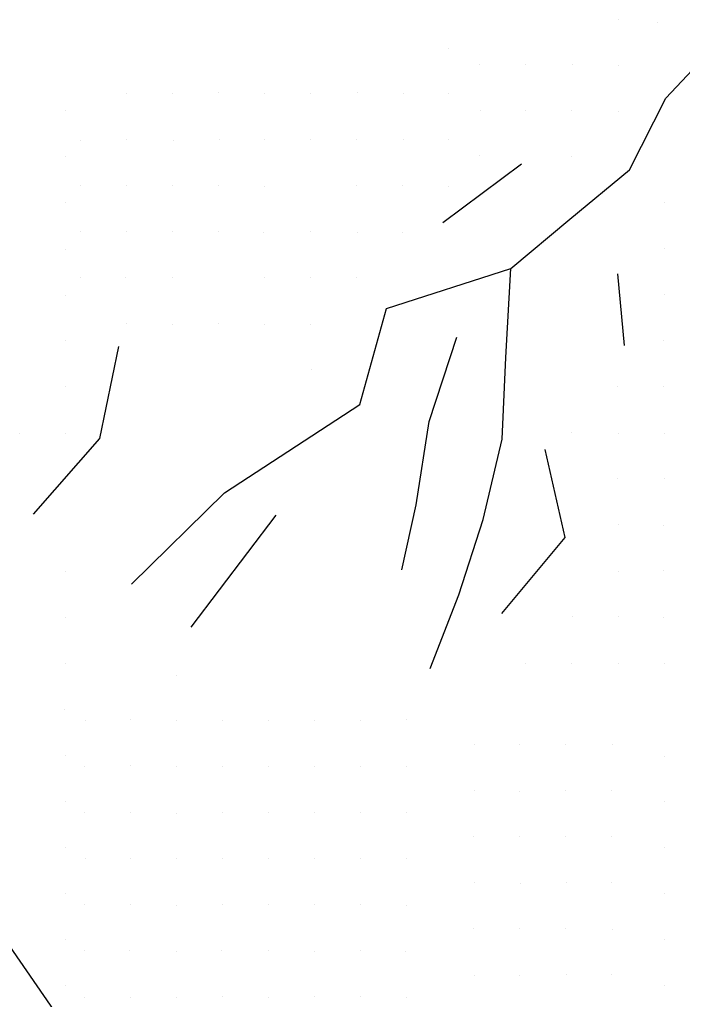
# Model space of a CAD drawing. Extents: x 1602514 to 1609837, y 863887 to 871157.
# Drawn here: x 1604072.8 to 1604288.6, y 868916.6 to 869235.7 of the extents above; entities that cross this region are included whole.
import ezdxf

# ---------------------------------------------------------------- set-up
doc = ezdxf.new("R2010")
doc.units = 0
for name, color, linetype in [('Survey-Flow line', 7, 'Continuous'), ('Survey-Ridge Lines', 7, 'Continuous'), ('Survey-Spot dirt', 7, 'Continuous'), ('Survey-Vegetation trees', 7, 'Continuous')]:
    doc.layers.add(name, color=color, linetype=linetype)

msp = doc.modelspace()

# ---------------------------------------------------------------- linework, layer by layer
at = {"layer": 'Survey-Flow line'}
for points in [[(1604109.2, 869051.81), (1604139.47, 869081.61), (1604183.51, 869110.3), (1604192.27, 869141.62), (1604232.67, 869154.67), (1604251.91, 869170.72), (1604271.29, 869186.81), (1604283.14, 869210.1), (1604302.2, 869230.28)], [(1604109.2, 869051.81), (1604139.47, 869081.61), (1604183.51, 869110.3), (1604192.27, 869141.62), (1604232.67, 869154.67), (1604251.91, 869170.72), (1604271.29, 869186.81), (1604283.14, 869210.1), (1604302.2, 869230.28)], [(1604206.45, 869024.42), (1604215.75, 869048.41), (1604223.67, 869072.9), (1604229.94, 869099.11), (1604231.09, 869125.66), (1604232.67, 869154.67)], [(1604206.45, 869024.42), (1604215.75, 869048.41), (1604223.67, 869072.9), (1604229.94, 869099.11), (1604231.09, 869125.66), (1604232.67, 869154.67)]]:
    msp.add_lwpolyline(points, dxfattribs=at)
at = {"layer": 'Survey-Ridge Lines'}
for p, q in [((1604210.61, 869169.65), (1604236.13, 869188.75)), ((1604210.61, 869169.65), (1604236.13, 869188.75)), ((1604269.69, 869129.53), (1604267.53, 869152.87)), ((1604269.69, 869129.53), (1604267.53, 869152.87)), ((1604128.66, 869037.86), (1604156.28, 869074.3)), ((1604128.66, 869037.86), (1604156.28, 869074.3))]:
    msp.add_line(p, q, dxfattribs=at)
for points in [[(1604197.19, 869056.49), (1604201.9, 869077.65), (1604206.17, 869104.84), (1604215.1, 869132.23)], [(1604197.19, 869056.49), (1604201.9, 869077.65), (1604206.17, 869104.84), (1604215.1, 869132.23)], [(1604077.3, 869074.67), (1604098.96, 869099.24), (1604105.14, 869129.21)], [(1604077.3, 869074.67), (1604098.96, 869099.24), (1604105.14, 869129.21)], [(1604229.8, 869042.3), (1604250.4, 869067.06), (1604243.85, 869095.75)], [(1604229.8, 869042.3), (1604250.4, 869067.06), (1604243.85, 869095.75)]]:
    msp.add_lwpolyline(points, dxfattribs=at)
at = {"layer": 'Survey-Spot dirt'}
for p, q in [((1604267.75, 869235.68), (1604267.75, 869235.68)), ((1604267.75, 869235.68), (1604267.75, 869235.68)), ((1604280.41, 869234.67), (1604280.41, 869234.67)), ((1604280.41, 869234.67), (1604280.41, 869234.67)), ((1604212.57, 869226.4), (1604212.57, 869226.4)), ((1604212.57, 869226.4), (1604212.57, 869226.4)), ((1604222.63, 869220.98), (1604222.63, 869220.98)), ((1604222.63, 869220.98), (1604222.63, 869220.98)), ((1604237.49, 869221.14), (1604237.49, 869221.14)), ((1604237.49, 869221.14), (1604237.49, 869221.14)), ((1604252.71, 869221.01), (1604252.71, 869221.01)), ((1604252.71, 869221.01), (1604252.71, 869221.01)), ((1604267.62, 869220.89), (1604267.62, 869220.89)), ((1604267.62, 869220.89), (1604267.62, 869220.89)), ((1604107.56, 869211.46), (1604107.56, 869211.46)), ((1604107.56, 869211.46), (1604107.56, 869211.46)), ((1604122.65, 869211.55), (1604122.65, 869211.55)), ((1604122.65, 869211.55), (1604122.65, 869211.55)), ((1604137.46, 869211.84), (1604137.46, 869211.84)), ((1604137.46, 869211.84), (1604137.46, 869211.84)), ((1604152.45, 869211.7), (1604152.45, 869211.7)), ((1604152.45, 869211.7), (1604152.45, 869211.7)), ((1604167.61, 869211.71), (1604167.61, 869211.71)), ((1604167.61, 869211.71), (1604167.61, 869211.71)), ((1604182.78, 869211.79), (1604182.78, 869211.79)), ((1604182.78, 869211.79), (1604182.78, 869211.79)), ((1604197.8, 869211.64), (1604197.8, 869211.64)), ((1604197.8, 869211.64), (1604197.8, 869211.64)), ((1604212.51, 869211.6), (1604212.51, 869211.6)), ((1604212.51, 869211.6), (1604212.51, 869211.6)), ((1604087.73, 869205.98), (1604087.73, 869205.98)), ((1604087.73, 869205.98), (1604087.73, 869205.98)), ((1604222.82, 869206.1), (1604222.82, 869206.1)), ((1604222.82, 869206.1), (1604222.82, 869206.1)), ((1604237.62, 869206.14), (1604237.62, 869206.14)), ((1604237.62, 869206.14), (1604237.62, 869206.14)), ((1604252.55, 869206.06), (1604252.55, 869206.06)), ((1604252.55, 869206.06), (1604252.55, 869206.06)), ((1604267.74, 869205.87), (1604267.74, 869205.87)), ((1604267.74, 869205.87), (1604267.74, 869205.87)), ((1604092.59, 869196.47), (1604092.59, 869196.47)), ((1604092.59, 869196.47), (1604092.59, 869196.47)), ((1604107.5, 869196.73), (1604107.5, 869196.73)), ((1604107.5, 869196.73), (1604107.5, 869196.73)), ((1604122.8, 869196.41), (1604122.8, 869196.41)), ((1604122.8, 869196.41), (1604122.8, 869196.41)), ((1604137.79, 869196.76), (1604137.79, 869196.76)), ((1604137.79, 869196.76), (1604137.79, 869196.76)), ((1604152.51, 869196.62), (1604152.51, 869196.62)), ((1604152.51, 869196.62), (1604152.51, 869196.62)), ((1604167.45, 869196.56), (1604167.45, 869196.56)), ((1604167.45, 869196.56), (1604167.45, 869196.56)), ((1604182.41, 869196.55), (1604182.41, 869196.55)), ((1604182.41, 869196.55), (1604182.41, 869196.55)), ((1604197.79, 869196.63), (1604197.79, 869196.63)), ((1604197.79, 869196.63), (1604197.79, 869196.63)), ((1604212.47, 869196.61), (1604212.47, 869196.61)), ((1604212.47, 869196.61), (1604212.47, 869196.61)), ((1604087.83, 869191.26), (1604087.83, 869191.26)), ((1604087.83, 869191.26), (1604087.83, 869191.26)), ((1604222.4, 869191.34), (1604222.4, 869191.34)), ((1604222.4, 869191.34), (1604222.4, 869191.34)), ((1604252.56, 869191.07), (1604252.56, 869191.07)), ((1604252.56, 869191.07), (1604252.56, 869191.07)), ((1604092.57, 869181.57), (1604092.57, 869181.57)), ((1604092.57, 869181.57), (1604092.57, 869181.57)), ((1604107.64, 869181.68), (1604107.64, 869181.68)), ((1604107.64, 869181.68), (1604107.64, 869181.68)), ((1604122.53, 869181.68), (1604122.53, 869181.68)), ((1604122.53, 869181.68), (1604122.53, 869181.68)), ((1604137.52, 869181.64), (1604137.52, 869181.64)), ((1604137.52, 869181.64), (1604137.52, 869181.64)), ((1604152.52, 869181.45), (1604152.52, 869181.45)), ((1604152.52, 869181.45), (1604152.52, 869181.45)), ((1604182.44, 869181.66), (1604182.44, 869181.66)), ((1604182.44, 869181.66), (1604182.44, 869181.66)), ((1604197.42, 869181.51), (1604197.42, 869181.51)), ((1604197.42, 869181.51), (1604197.42, 869181.51)), ((1604212.42, 869181.49), (1604212.42, 869181.49)), ((1604212.42, 869181.49), (1604212.42, 869181.49)), ((1604087.64, 869176.08), (1604087.64, 869176.08)), ((1604087.64, 869176.08), (1604087.64, 869176.08)), ((1604282.72, 869176.07), (1604282.72, 869176.07)), ((1604282.72, 869176.07), (1604282.72, 869176.07)), ((1604092.69, 869166.69), (1604092.69, 869166.69)), ((1604092.69, 869166.69), (1604092.69, 869166.69)), ((1604107.64, 869166.68), (1604107.64, 869166.68)), ((1604107.64, 869166.68), (1604107.64, 869166.68)), ((1604122.69, 869166.66), (1604122.69, 869166.66)), ((1604122.69, 869166.66), (1604122.69, 869166.66)), ((1604137.46, 869166.54), (1604137.46, 869166.54)), ((1604137.46, 869166.54), (1604137.46, 869166.54)), ((1604152.33, 869166.35), (1604152.33, 869166.35)), ((1604152.33, 869166.35), (1604152.33, 869166.35)), ((1604167.55, 869166.59), (1604167.55, 869166.59)), ((1604167.55, 869166.59), (1604167.55, 869166.59)), ((1604182.7, 869166.35), (1604182.7, 869166.35)), ((1604182.7, 869166.35), (1604182.7, 869166.35)), ((1604197.6, 869166.39), (1604197.6, 869166.39)), ((1604197.6, 869166.39), (1604197.6, 869166.39)), ((1604282.76, 869161.3), (1604282.76, 869161.3)), ((1604282.76, 869161.3), (1604282.76, 869161.3)), ((1604087.61, 869160.86), (1604087.61, 869160.86)), ((1604087.61, 869160.86), (1604087.61, 869160.86)), ((1604092.7, 869151.74), (1604092.7, 869151.74)), ((1604092.7, 869151.74), (1604092.7, 869151.74)), ((1604107.39, 869151.6), (1604107.39, 869151.6)), ((1604107.39, 869151.6), (1604107.39, 869151.6)), ((1604122.45, 869151.67), (1604122.45, 869151.67)), ((1604122.45, 869151.67), (1604122.45, 869151.67)), ((1604152.54, 869151.72), (1604152.54, 869151.72)), ((1604152.54, 869151.72), (1604152.54, 869151.72)), ((1604167.52, 869151.57), (1604167.52, 869151.57)), ((1604167.52, 869151.57), (1604167.52, 869151.57)), ((1604182.43, 869151.55), (1604182.43, 869151.55)), ((1604182.43, 869151.55), (1604182.43, 869151.55)), ((1604087.73, 869146), (1604087.73, 869146)), ((1604087.73, 869146), (1604087.73, 869146)), ((1604282.61, 869146.16), (1604282.61, 869146.16)), ((1604282.61, 869146.16), (1604282.61, 869146.16)), ((1604107.68, 869136.66), (1604107.68, 869136.66)), ((1604107.68, 869136.66), (1604107.68, 869136.66)), ((1604122.6, 869136.35), (1604122.6, 869136.35)), ((1604122.6, 869136.35), (1604122.6, 869136.35)), ((1604137.48, 869136.66), (1604137.48, 869136.66)), ((1604137.48, 869136.66), (1604137.48, 869136.66)), ((1604152.64, 869136.55), (1604152.64, 869136.55)), ((1604152.64, 869136.55), (1604152.64, 869136.55)), ((1604167.5, 869136.55), (1604167.5, 869136.55)), ((1604167.5, 869136.55), (1604167.5, 869136.55)), ((1604087.6, 869131.07), (1604087.6, 869131.07)), ((1604087.6, 869131.07), (1604087.6, 869131.07)), ((1604282.52, 869131.12), (1604282.52, 869131.12)), ((1604282.52, 869131.12), (1604282.52, 869131.12)), ((1604167.74, 869121.72), (1604167.74, 869121.72)), ((1604167.74, 869121.72), (1604167.74, 869121.72)), ((1604267.57, 869116.28), (1604267.57, 869116.28)), ((1604267.57, 869116.28), (1604267.57, 869116.28)), ((1604087.81, 869116.12), (1604087.81, 869116.12)), ((1604087.81, 869116.12), (1604087.81, 869116.12)), ((1604282.55, 869116.08), (1604282.55, 869116.08)), ((1604282.55, 869116.08), (1604282.55, 869116.08)), ((1604072.82, 869101.04), (1604072.82, 869101.04)), ((1604072.82, 869101.04), (1604072.82, 869101.04)), ((1604087.59, 869101.05), (1604087.59, 869101.05)), ((1604087.59, 869101.05), (1604087.59, 869101.05)), ((1604252.59, 869101.19), (1604252.59, 869101.19)), ((1604252.59, 869101.19), (1604252.59, 869101.19)), ((1604267.66, 869101.06), (1604267.66, 869101.06)), ((1604267.66, 869101.06), (1604267.66, 869101.06)), ((1604282.65, 869100.92), (1604282.65, 869100.92)), ((1604282.65, 869100.92), (1604282.65, 869100.92)), ((1604267.51, 869086.2), (1604267.51, 869086.2)), ((1604267.51, 869086.2), (1604267.51, 869086.2)), ((1604282.7, 869086.16), (1604282.7, 869086.16)), ((1604282.7, 869086.16), (1604282.7, 869086.16)), ((1604267.68, 869071.14), (1604267.68, 869071.14)), ((1604267.68, 869071.14), (1604267.68, 869071.14)), ((1604282.55, 869071.04), (1604282.55, 869071.04)), ((1604282.55, 869071.04), (1604282.55, 869071.04)), ((1604087.86, 869056.09), (1604087.86, 869056.09)), ((1604087.86, 869056.09), (1604087.86, 869056.09)), ((1604267.62, 869056.11), (1604267.62, 869056.11)), ((1604267.62, 869056.11), (1604267.62, 869056.11)), ((1604282.52, 869056.23), (1604282.52, 869056.23)), ((1604282.52, 869056.23), (1604282.52, 869056.23)), ((1604087.67, 869041.09), (1604087.67, 869041.09)), ((1604087.67, 869041.09), (1604087.67, 869041.09)), ((1604252.64, 869041.29), (1604252.64, 869041.29)), ((1604252.64, 869041.29), (1604252.64, 869041.29)), ((1604267.64, 869041.31), (1604267.64, 869041.31)), ((1604267.64, 869041.31), (1604267.64, 869041.31)), ((1604282.51, 869041.11), (1604282.51, 869041.11)), ((1604282.51, 869041.11), (1604282.51, 869041.11)), ((1604087.63, 869026.09), (1604087.63, 869026.09)), ((1604087.63, 869026.09), (1604087.63, 869026.09)), ((1604237.53, 869026.07), (1604237.53, 869026.07)), ((1604237.53, 869026.07), (1604237.53, 869026.07)), ((1604252.57, 869026.07), (1604252.57, 869026.07)), ((1604252.57, 869026.07), (1604252.57, 869026.07)), ((1604267.65, 869026.12), (1604267.65, 869026.12)), ((1604267.65, 869026.12), (1604267.65, 869026.12)), ((1604282.7, 869026.17), (1604282.7, 869026.17)), ((1604282.7, 869026.17), (1604282.7, 869026.17)), ((1604123.86, 869022.12), (1604123.86, 869022.12)), ((1604123.86, 869022.12), (1604123.86, 869022.12)), ((1604087.51, 869011.19), (1604087.51, 869011.19)), ((1604087.51, 869011.19), (1604087.51, 869011.19)), ((1604094.09, 869007.45), (1604094.09, 869007.45)), ((1604094.09, 869007.45), (1604094.09, 869007.45)), ((1604108.85, 869007.65), (1604108.85, 869007.65)), ((1604108.85, 869007.65), (1604108.85, 869007.65)), ((1604123.87, 869007.57), (1604123.87, 869007.57)), ((1604123.87, 869007.57), (1604123.87, 869007.57)), ((1604138.79, 869007.46), (1604138.79, 869007.46)), ((1604138.79, 869007.46), (1604138.79, 869007.46)), ((1604153.68, 869007.47), (1604153.68, 869007.47)), ((1604153.68, 869007.47), (1604153.68, 869007.47)), ((1604168.77, 869007.48), (1604168.77, 869007.48)), ((1604168.77, 869007.48), (1604168.77, 869007.48)), ((1604183.8, 869007.4), (1604183.8, 869007.4)), ((1604183.8, 869007.4), (1604183.8, 869007.4)), ((1604198.63, 869007.76), (1604198.63, 869007.76)), ((1604198.63, 869007.76), (1604198.63, 869007.76)), ((1604220.72, 868999.49), (1604220.72, 868999.49)), ((1604220.72, 868999.49), (1604220.72, 868999.49)), ((1604235.54, 868999.63), (1604235.54, 868999.63)), ((1604235.54, 868999.63), (1604235.54, 868999.63)), ((1604250.52, 868999.73), (1604250.52, 868999.73)), ((1604250.52, 868999.73), (1604250.52, 868999.73)), ((1604265.74, 868999.61), (1604265.74, 868999.61)), ((1604265.74, 868999.61), (1604265.74, 868999.61)), ((1604087.58, 868996.14), (1604087.58, 868996.14)), ((1604087.58, 868996.14), (1604087.58, 868996.14)), ((1604282.72, 868995.87), (1604282.72, 868995.87)), ((1604282.72, 868995.87), (1604282.72, 868995.87)), ((1604094.03, 868992.58), (1604094.03, 868992.58)), ((1604094.03, 868992.58), (1604094.03, 868992.58)), ((1604108.99, 868992.65), (1604108.99, 868992.65)), ((1604108.99, 868992.65), (1604108.99, 868992.65)), ((1604123.8, 868992.5), (1604123.8, 868992.5)), ((1604123.8, 868992.5), (1604123.8, 868992.5)), ((1604138.79, 868992.46), (1604138.79, 868992.46)), ((1604138.79, 868992.46), (1604138.79, 868992.46)), ((1604153.73, 868992.53), (1604153.73, 868992.53)), ((1604153.73, 868992.53), (1604153.73, 868992.53)), ((1604168.65, 868992.47), (1604168.65, 868992.47)), ((1604168.65, 868992.47), (1604168.65, 868992.47)), ((1604183.7, 868992.44), (1604183.7, 868992.44)), ((1604183.7, 868992.44), (1604183.7, 868992.44)), ((1604198.71, 868992.57), (1604198.71, 868992.57)), ((1604198.71, 868992.57), (1604198.71, 868992.57)), ((1604220.72, 868984.52), (1604220.72, 868984.52)), ((1604220.72, 868984.52), (1604220.72, 868984.52)), ((1604235.46, 868984.48), (1604235.46, 868984.48)), ((1604235.46, 868984.48), (1604235.46, 868984.48)), ((1604250.49, 868984.64), (1604250.49, 868984.64)), ((1604250.49, 868984.64), (1604250.49, 868984.64)), ((1604265.57, 868984.61), (1604265.57, 868984.61)), ((1604265.57, 868984.61), (1604265.57, 868984.61)), ((1604087.6, 868981.13), (1604087.6, 868981.13)), ((1604087.6, 868981.13), (1604087.6, 868981.13)), ((1604282.61, 868981), (1604282.61, 868981)), ((1604282.61, 868981), (1604282.61, 868981)), ((1604094.01, 868977.55), (1604094.01, 868977.55)), ((1604094.01, 868977.55), (1604094.01, 868977.55)), ((1604108.75, 868977.56), (1604108.75, 868977.56)), ((1604108.75, 868977.56), (1604108.75, 868977.56)), ((1604123.8, 868977.26), (1604123.8, 868977.26)), ((1604123.8, 868977.26), (1604123.8, 868977.26)), ((1604138.87, 868977.53), (1604138.87, 868977.53)), ((1604138.87, 868977.53), (1604138.87, 868977.53)), ((1604153.79, 868977.36), (1604153.79, 868977.36)), ((1604153.79, 868977.36), (1604153.79, 868977.36)), ((1604168.8, 868977.37), (1604168.8, 868977.37)), ((1604168.8, 868977.37), (1604168.8, 868977.37)), ((1604183.68, 868977.57), (1604183.68, 868977.57)), ((1604183.68, 868977.57), (1604183.68, 868977.57)), ((1604198.66, 868977.36), (1604198.66, 868977.36)), ((1604198.66, 868977.36), (1604198.66, 868977.36)), ((1604220.58, 868969.63), (1604220.58, 868969.63)), ((1604220.58, 868969.63), (1604220.58, 868969.63)), ((1604235.57, 868969.62), (1604235.57, 868969.62)), ((1604235.57, 868969.62), (1604235.57, 868969.62)), ((1604250.59, 868969.59), (1604250.59, 868969.59)), ((1604250.59, 868969.59), (1604250.59, 868969.59)), ((1604265.61, 868969.6), (1604265.61, 868969.6)), ((1604265.61, 868969.6), (1604265.61, 868969.6)), ((1604087.57, 868966.08), (1604087.57, 868966.08)), ((1604087.57, 868966.08), (1604087.57, 868966.08)), ((1604282.64, 868966), (1604282.64, 868966)), ((1604282.64, 868966), (1604282.64, 868966)), ((1604094.11, 868962.53), (1604094.11, 868962.53)), ((1604094.11, 868962.53), (1604094.11, 868962.53)), ((1604108.78, 868962.36), (1604108.78, 868962.36)), ((1604108.78, 868962.36), (1604108.78, 868962.36)), ((1604123.9, 868962.41), (1604123.9, 868962.41)), ((1604123.9, 868962.41), (1604123.9, 868962.41)), ((1604138.7, 868962.48), (1604138.7, 868962.48)), ((1604138.7, 868962.48), (1604138.7, 868962.48)), ((1604153.76, 868962.54), (1604153.76, 868962.54)), ((1604153.76, 868962.54), (1604153.76, 868962.54)), ((1604168.69, 868962.49), (1604168.69, 868962.49)), ((1604168.69, 868962.49), (1604168.69, 868962.49)), ((1604183.8, 868962.59), (1604183.8, 868962.59)), ((1604183.8, 868962.59), (1604183.8, 868962.59)), ((1604198.74, 868962.39), (1604198.74, 868962.39)), ((1604198.74, 868962.39), (1604198.74, 868962.39)), ((1604220.74, 868954.63), (1604220.74, 868954.63)), ((1604220.74, 868954.63), (1604220.74, 868954.63)), ((1604235.71, 868954.49), (1604235.71, 868954.49)), ((1604235.71, 868954.49), (1604235.71, 868954.49)), ((1604250.69, 868954.71), (1604250.69, 868954.71)), ((1604250.69, 868954.71), (1604250.69, 868954.71)), ((1604265.63, 868954.55), (1604265.63, 868954.55)), ((1604265.63, 868954.55), (1604265.63, 868954.55)), ((1604087.75, 868951.03), (1604087.75, 868951.03)), ((1604087.75, 868951.03), (1604087.75, 868951.03)), ((1604282.7, 868951.01), (1604282.7, 868951.01)), ((1604282.7, 868951.01), (1604282.7, 868951.01)), ((1604093.88, 868947.57), (1604093.88, 868947.57)), ((1604093.88, 868947.57), (1604093.88, 868947.57)), ((1604108.84, 868947.47), (1604108.84, 868947.47)), ((1604108.84, 868947.47), (1604108.84, 868947.47)), ((1604123.77, 868947.33), (1604123.77, 868947.33)), ((1604123.77, 868947.33), (1604123.77, 868947.33)), ((1604138.71, 868947.39), (1604138.71, 868947.39)), ((1604138.71, 868947.39), (1604138.71, 868947.39)), ((1604153.9, 868947.47), (1604153.9, 868947.47)), ((1604153.9, 868947.47), (1604153.9, 868947.47)), ((1604168.73, 868947.44), (1604168.73, 868947.44)), ((1604168.73, 868947.44), (1604168.73, 868947.44)), ((1604183.82, 868947.59), (1604183.82, 868947.59)), ((1604183.82, 868947.59), (1604183.82, 868947.59)), ((1604198.77, 868947.29), (1604198.77, 868947.29)), ((1604198.77, 868947.29), (1604198.77, 868947.29)), ((1604220.7, 868939.66), (1604220.7, 868939.66)), ((1604220.7, 868939.66), (1604220.7, 868939.66)), ((1604235.6, 868939.72), (1604235.6, 868939.72)), ((1604235.6, 868939.72), (1604235.6, 868939.72)), ((1604250.52, 868939.65), (1604250.52, 868939.65)), ((1604250.52, 868939.65), (1604250.52, 868939.65)), ((1604265.68, 868939.56), (1604265.68, 868939.56)), ((1604265.68, 868939.56), (1604265.68, 868939.56)), ((1604087.79, 868936.13), (1604087.79, 868936.13)), ((1604087.79, 868936.13), (1604087.79, 868936.13)), ((1604282.71, 868935.99), (1604282.71, 868935.99)), ((1604282.71, 868935.99), (1604282.71, 868935.99)), ((1604094.04, 868932.42), (1604094.04, 868932.42)), ((1604094.04, 868932.42), (1604094.04, 868932.42)), ((1604108.72, 868932.42), (1604108.72, 868932.42)), ((1604108.72, 868932.42), (1604108.72, 868932.42)), ((1604123.77, 868932.31), (1604123.77, 868932.31)), ((1604123.77, 868932.31), (1604123.77, 868932.31)), ((1604138.67, 868932.44), (1604138.67, 868932.44)), ((1604138.67, 868932.44), (1604138.67, 868932.44)), ((1604153.71, 868932.45), (1604153.71, 868932.45)), ((1604153.71, 868932.45), (1604153.71, 868932.45)), ((1604168.72, 868932.36), (1604168.72, 868932.36)), ((1604168.72, 868932.36), (1604168.72, 868932.36)), ((1604183.83, 868932.52), (1604183.83, 868932.52)), ((1604183.83, 868932.52), (1604183.83, 868932.52)), ((1604198.47, 868932.32), (1604198.47, 868932.32)), ((1604198.47, 868932.32), (1604198.47, 868932.32)), ((1604220.74, 868924.49), (1604220.74, 868924.49)), ((1604220.74, 868924.49), (1604220.74, 868924.49)), ((1604235.63, 868924.58), (1604235.63, 868924.58)), ((1604235.63, 868924.58), (1604235.63, 868924.58)), ((1604250.7, 868924.62), (1604250.7, 868924.62)), ((1604250.7, 868924.62), (1604250.7, 868924.62)), ((1604265.57, 868924.6), (1604265.57, 868924.6)), ((1604265.57, 868924.6), (1604265.57, 868924.6)), ((1604087.64, 868921.06), (1604087.64, 868921.06)), ((1604087.64, 868921.06), (1604087.64, 868921.06)), ((1604282.83, 868921.13), (1604282.83, 868921.13)), ((1604282.83, 868921.13), (1604282.83, 868921.13)), ((1604093.8, 868917.39), (1604093.8, 868917.39)), ((1604093.8, 868917.39), (1604093.8, 868917.39)), ((1604108.85, 868917.37), (1604108.85, 868917.37)), ((1604108.85, 868917.37), (1604108.85, 868917.37)), ((1604123.84, 868917.3), (1604123.84, 868917.3)), ((1604123.84, 868917.3), (1604123.84, 868917.3)), ((1604138.92, 868917.55), (1604138.92, 868917.55)), ((1604138.92, 868917.55), (1604138.92, 868917.55)), ((1604153.71, 868917.34), (1604153.71, 868917.34)), ((1604153.71, 868917.34), (1604153.71, 868917.34)), ((1604168.88, 868917.46), (1604168.88, 868917.46)), ((1604168.88, 868917.46), (1604168.88, 868917.46)), ((1604183.72, 868917.6), (1604183.72, 868917.6)), ((1604183.72, 868917.6), (1604183.72, 868917.6)), ((1604198.87, 868917.34), (1604198.87, 868917.34)), ((1604198.87, 868917.34), (1604198.87, 868917.34))]:
    msp.add_line(p, q, dxfattribs=at)
at = {"layer": 'Survey-Vegetation trees'}
msp.add_lwpolyline([(1603900.48, 869192.6), (1603945.48, 869133.11), (1603992.35, 869047.02), (1604059.5, 868948.34), (1604130.14, 868845.92), (1604193.97, 868753.25), (1604256.92, 868659.64), (1604319, 868563.7), (1604393.26, 868451.54), (1604466.24, 868345.62)], dxfattribs=at)
msp.add_lwpolyline([(1603900.48, 869192.6), (1603945.48, 869133.11), (1603992.35, 869047.02), (1604059.5, 868948.34), (1604130.14, 868845.92), (1604193.97, 868753.25), (1604256.92, 868659.64), (1604319, 868563.7), (1604393.26, 868451.54), (1604466.24, 868345.62)], dxfattribs=at)

doc.saveas('drawing.dxf')
